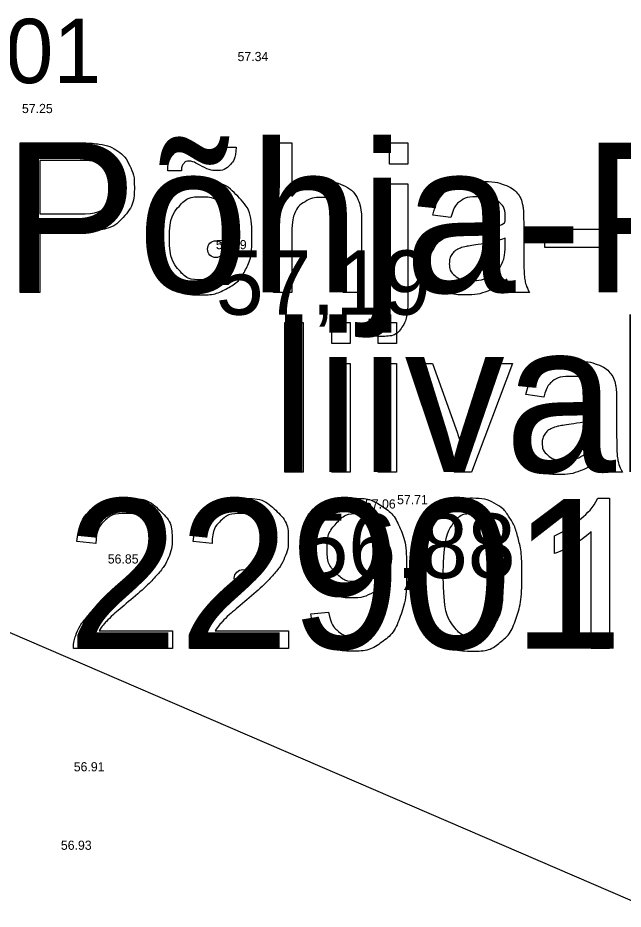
# Model space of a CAD drawing. Extents: x 700746 to 706058, y 6570320 to 6580460.
# Drawn here: x 702893.16 to 702916.23, y 6577416.46 to 6577450.4 of the extents above; entities that cross this region are included whole.
import ezdxf

# ---------------------------------------------------------------- set-up
doc = ezdxf.new("R2010")
doc.units = 0
for name, color, linetype in [('kataster', 7, 'Continuous'), ('Kataster tekst', 7, 'Continuous'), ('KORGUS-EH2000', 7, 'Continuous'), ('Lõige', 7, 'Continuous'), ('MOOTKORG-EH2000', 7, 'Continuous')]:
    doc.layers.add(name, color=color, linetype=linetype)

msp = doc.modelspace()

# ---------------------------------------------------------------- linework, layer by layer
at = {"layer": 'kataster'}
for points in [[(702893.251, 6577439.938), (702893.251, 6577445.638), (702895.402, 6577445.638)], [(702902.905, 6577439.938), (702902.905, 6577445.638), (702903.604, 6577445.638), (702903.604, 6577443.593)], [(702907.327, 6577444.826), (702907.327, 6577445.638), (702908.026, 6577445.638), (702908.026, 6577444.826), (702907.327, 6577444.826)], [(702900.98, 6577445.469), (702901.484, 6577445.469)], [(702895.465, 6577444.965), (702894.007, 6577444.965), (702894.007, 6577442.927)], [(702899.399, 6577444.57), (702898.882, 6577444.57)], [(702907.327, 6577439.73), (702907.327, 6577444.07), (702908.026, 6577444.07), (702908.026, 6577439.716)], [(702894.007, 6577442.927), (702895.481, 6577442.927)], [(702909.669, 6577442.797), (702908.983, 6577442.888)], [(702906.267, 6577442.555), (702906.267, 6577439.938), (702905.568, 6577439.938), (702905.568, 6577442.555)], [(702912.441, 6577442.602), (702912.441, 6577441.669)], [(702895.469, 6577442.254), (702894.007, 6577442.254), (702894.007, 6577439.938), (702893.251, 6577439.938)], [(702903.604, 6577442.197), (702903.604, 6577439.938), (702902.905, 6577439.938)], [(702913.249, 6577441.65), (702913.249, 6577442.354), (702915.404, 6577442.354), (702915.404, 6577441.65), (702913.249, 6577441.65)], [(702911.733, 6577441.754), (702911.737, 6577442.011)], [(702912.662, 6577439.938), (702911.932, 6577439.938)], [(702903.335, 6577433.098), (702903.335, 6577438.798), (702904.034, 6577438.798), (702904.034, 6577433.098), (702903.335, 6577433.098)], [(702905.125, 6577437.995), (702905.125, 6577438.798), (702905.824, 6577438.798), (702905.824, 6577437.995), (702905.125, 6577437.995)], [(702906.44, 6577438.339), (702906.569, 6577438.933)], [(702906.893, 6577437.995), (702906.893, 6577438.798), (702907.592, 6577438.798), (702907.592, 6577437.995), (702906.893, 6577437.995)], [(702905.125, 6577433.098), (702905.125, 6577437.23), (702905.824, 6577437.23), (702905.824, 6577433.098), (702905.125, 6577433.098)], [(702906.893, 6577433.098), (702906.893, 6577437.23), (702907.592, 6577437.23), (702907.592, 6577433.098), (702906.893, 6577433.098)], [(702909.795, 6577433.098), (702908.231, 6577437.23), (702908.97, 6577437.23), (702909.854, 6577434.756)], [(702910.379, 6577434.709), (702911.296, 6577437.23), (702912.015, 6577437.23), (702910.453, 6577433.098), (702909.795, 6577433.098)], [(702913.21, 6577435.957), (702912.523, 6577436.048)], [(702915.982, 6577435.762), (702915.982, 6577434.829)], [(702915.274, 6577434.914), (702915.278, 6577435.171)], [(702916.203, 6577433.098), (702915.473, 6577433.098)], [(702915.267, 6577432.1), (702915.718, 6577432.1), (702915.718, 6577426.378)], [(702913.619, 6577429.993), (702913.619, 6577430.67)], [(702915.718, 6577426.378), (702915.018, 6577426.378), (702915.018, 6577430.837)], [(702896.137, 6577430.38), (702895.416, 6577430.453)], [(702900.564, 6577430.38), (702899.843, 6577430.453)], [(702904.335, 6577427.699), (702905.008, 6577427.76)], [(702899.052, 6577427.052), (702899.052, 6577426.378), (702895.285, 6577426.378)], [(702896.258, 6577427.052), (702899.052, 6577427.052)], [(702903.479, 6577427.052), (702903.479, 6577426.378), (702899.713, 6577426.378)], [(702900.685, 6577427.052), (702903.479, 6577427.052)]]:
    msp.add_lwpolyline(points, dxfattribs=at)
for points, degree in [([(702895.402, 6577445.638), (702895.97, 6577445.638), (702896.27, 6577445.584), (702896.69, 6577445.514), (702896.974, 6577445.317), (702897.258, 6577445.121), (702897.431, 6577444.767), (702897.604, 6577444.413), (702897.604, 6577443.989), (702897.604, 6577443.262), (702897.141, 6577442.758), (702896.679, 6577442.254), (702895.469, 6577442.254)], 3), ([(702898.882, 6577444.57), (702898.878, 6577444.972), (702899.103, 6577445.212), (702899.325, 6577445.452), (702899.671, 6577445.452), (702899.913, 6577445.452), (702900.329, 6577445.245), (702900.559, 6577445.13), (702900.696, 6577445.13), (702900.82, 6577445.13), (702900.886, 6577445.198), (702900.953, 6577445.266), (702900.98, 6577445.469)], 3), ([(702901.484, 6577445.469), (702901.472, 6577445.026), (702901.26, 6577444.804), (702901.049, 6577444.583), (702900.722, 6577444.583), (702900.477, 6577444.583), (702900.076, 6577444.8), (702899.815, 6577444.939), (702899.695, 6577444.939), (702899.562, 6577444.939), (702899.48, 6577444.846), (702899.395, 6577444.752), (702899.399, 6577444.57)], 3), ([(702895.481, 6577442.927), (702896.212, 6577442.927), (702896.519, 6577443.2), (702896.827, 6577443.472), (702896.827, 6577443.966), (702896.827, 6577444.323), (702896.646, 6577444.578), (702896.465, 6577444.833), (702896.169, 6577444.914), (702895.979, 6577444.965), (702895.465, 6577444.965)], 3), ([(702898.217, 6577442.004), (702898.217, 6577443.151), (702898.854, 6577443.703), (702899.387, 6577444.161), (702900.152, 6577444.161), (702901.003, 6577444.161), (702901.543, 6577443.604), (702902.083, 6577443.046), (702902.083, 6577442.063), (702902.083, 6577441.266), (702901.844, 6577440.809), (702901.605, 6577440.352), (702901.149, 6577440.1), (702900.692, 6577439.847), (702900.152, 6577439.847), (702899.286, 6577439.847), (702898.751, 6577440.403), (702898.217, 6577440.959), (702898.217, 6577442.004)], 3), ([(702903.604, 6577443.593), (702904.094, 6577444.161), (702904.84, 6577444.161), (702905.299, 6577444.161), (702905.637, 6577443.98), (702905.976, 6577443.8), (702906.121, 6577443.481), (702906.267, 6577443.162), (702906.267, 6577442.555)], 3), ([(702908.983, 6577442.888), (702909.076, 6577443.328), (702909.289, 6577443.599), (702909.503, 6577443.869), (702909.907, 6577444.015), (702910.311, 6577444.161), (702910.844, 6577444.161), (702911.372, 6577444.161), (702911.702, 6577444.037), (702912.033, 6577443.912), (702912.188, 6577443.724), (702912.344, 6577443.535), (702912.406, 6577443.247), (702912.441, 6577443.068), (702912.441, 6577442.602)], 3), ([(702898.938, 6577442.004), (702898.938, 6577441.21), (702899.283, 6577440.816), (702899.628, 6577440.421), (702900.152, 6577440.421), (702900.672, 6577440.421), (702901.017, 6577440.817), (702901.362, 6577441.214), (702901.362, 6577442.027), (702901.362, 6577442.794), (702901.015, 6577443.189), (702900.668, 6577443.583), (702900.152, 6577443.583), (702899.628, 6577443.583), (702899.283, 6577443.191), (702898.938, 6577442.798), (702898.938, 6577442.004)], 3), ([(702905.568, 6577442.555), (702905.568, 6577443.079), (702905.34, 6577443.318), (702905.113, 6577443.557), (702904.697, 6577443.557), (702904.386, 6577443.557), (702904.111, 6577443.396), (702903.837, 6577443.235), (702903.721, 6577442.959), (702903.604, 6577442.683), (702903.604, 6577442.197)], 3), ([(702911.793, 6577440.447), (702911.403, 6577440.118), (702911.043, 6577439.983), (702910.684, 6577439.847), (702910.272, 6577439.847), (702909.592, 6577439.847), (702909.226, 6577440.179), (702908.861, 6577440.511), (702908.861, 6577441.028), (702908.861, 6577441.331), (702908.999, 6577441.581), (702909.137, 6577441.832), (702909.36, 6577441.983), (702909.584, 6577442.135), (702909.864, 6577442.213), (702910.07, 6577442.267), (702910.485, 6577442.317), (702911.333, 6577442.418), (702911.733, 6577442.558), (702911.737, 6577442.702), (702911.737, 6577442.741), (702911.737, 6577443.17), (702911.539, 6577443.346), (702911.271, 6577443.583), (702910.744, 6577443.583), (702910.251, 6577443.583), (702910.016, 6577443.41), (702909.782, 6577443.237), (702909.669, 6577442.797)], 3), ([(702911.737, 6577442.011), (702911.356, 6577441.855), (702910.593, 6577441.747), (702910.161, 6577441.684), (702909.982, 6577441.607), (702909.803, 6577441.529), (702909.705, 6577441.379), (702909.608, 6577441.23), (702909.608, 6577441.047), (702909.608, 6577440.768), (702909.82, 6577440.581), (702910.032, 6577440.395), (702910.439, 6577440.395), (702910.843, 6577440.395), (702911.158, 6577440.571), (702911.473, 6577440.748), (702911.62, 6577441.055), (702911.733, 6577441.292), (702911.733, 6577441.754)], 3), ([(702912.441, 6577441.669), (702912.441, 6577440.694), (702912.485, 6577440.435), (702912.53, 6577440.176), (702912.662, 6577439.938)], 3), ([(702911.932, 6577439.938), (702911.824, 6577440.156), (702911.793, 6577440.447)], 2), ([(702908.026, 6577439.716), (702908.026, 6577438.954), (702907.828, 6577438.655), (702907.576, 6577438.266), (702906.989, 6577438.266), (702906.705, 6577438.266), (702906.44, 6577438.339)], 3), ([(702906.569, 6577438.933), (702906.78, 6577438.878), (702906.901, 6577438.878), (702907.116, 6577438.878), (702907.222, 6577439.02), (702907.327, 6577439.162), (702907.327, 6577439.73)], 3), ([(702912.523, 6577436.048), (702912.617, 6577436.488), (702912.83, 6577436.759), (702913.044, 6577437.029), (702913.448, 6577437.175), (702913.852, 6577437.321), (702914.385, 6577437.321), (702914.913, 6577437.321), (702915.243, 6577437.197), (702915.574, 6577437.072), (702915.729, 6577436.884), (702915.884, 6577436.695), (702915.947, 6577436.407), (702915.982, 6577436.228), (702915.982, 6577435.762)], 3), ([(702915.334, 6577433.607), (702914.944, 6577433.278), (702914.584, 6577433.143), (702914.225, 6577433.007), (702913.813, 6577433.007), (702913.132, 6577433.007), (702912.767, 6577433.339), (702912.402, 6577433.671), (702912.402, 6577434.188), (702912.402, 6577434.491), (702912.54, 6577434.741), (702912.678, 6577434.992), (702912.901, 6577435.143), (702913.125, 6577435.295), (702913.404, 6577435.373), (702913.61, 6577435.427), (702914.026, 6577435.477), (702914.874, 6577435.578), (702915.274, 6577435.718), (702915.278, 6577435.862), (702915.278, 6577435.901), (702915.278, 6577436.33), (702915.08, 6577436.506), (702914.812, 6577436.743), (702914.284, 6577436.743), (702913.792, 6577436.743), (702913.557, 6577436.57), (702913.322, 6577436.397), (702913.21, 6577435.957)], 3), ([(702915.278, 6577435.171), (702914.896, 6577435.015), (702914.134, 6577434.907), (702913.702, 6577434.844), (702913.523, 6577434.767), (702913.344, 6577434.689), (702913.246, 6577434.539), (702913.149, 6577434.39), (702913.149, 6577434.207), (702913.149, 6577433.928), (702913.361, 6577433.741), (702913.572, 6577433.555), (702913.98, 6577433.555), (702914.384, 6577433.555), (702914.699, 6577433.731), (702915.014, 6577433.908), (702915.161, 6577434.215), (702915.274, 6577434.452), (702915.274, 6577434.914)], 3), ([(702909.854, 6577434.756), (702909.998, 6577434.355), (702910.119, 6577433.923), (702910.212, 6577434.25), (702910.379, 6577434.709)], 3), ([(702915.982, 6577434.829), (702915.982, 6577433.854), (702916.026, 6577433.595), (702916.071, 6577433.336), (702916.203, 6577433.098)], 3), ([(702915.473, 6577433.098), (702915.365, 6577433.316), (702915.334, 6577433.607)], 2), ([(702895.416, 6577430.453), (702895.49, 6577431.257), (702895.972, 6577431.679), (702896.454, 6577432.1), (702897.267, 6577432.1), (702898.087, 6577432.1), (702898.565, 6577431.645), (702899.043, 6577431.191), (702899.043, 6577430.519), (702899.043, 6577430.177), (702898.904, 6577429.846), (702898.764, 6577429.516), (702898.44, 6577429.151), (702898.115, 6577428.785), (702897.362, 6577428.148), (702896.733, 6577427.619), (702896.554, 6577427.431), (702896.375, 6577427.242), (702896.258, 6577427.052)], 3), ([(702899.843, 6577430.453), (702899.917, 6577431.257), (702900.399, 6577431.679), (702900.881, 6577432.1), (702901.694, 6577432.1), (702902.514, 6577432.1), (702902.992, 6577431.645), (702903.471, 6577431.191), (702903.471, 6577430.519), (702903.471, 6577430.177), (702903.331, 6577429.846), (702903.191, 6577429.516), (702902.867, 6577429.151), (702902.542, 6577428.785), (702901.789, 6577428.148), (702901.16, 6577427.619), (702900.981, 6577427.431), (702900.802, 6577427.242), (702900.685, 6577427.052)], 3), ([(702905.008, 6577427.76), (702905.094, 6577427.285), (702905.335, 6577427.07), (702905.575, 6577426.856), (702905.952, 6577426.856), (702906.274, 6577426.856), (702906.518, 6577427.004), (702906.762, 6577427.152), (702906.916, 6577427.399), (702907.071, 6577427.646), (702907.175, 6577428.066), (702907.28, 6577428.486), (702907.28, 6577428.922), (702907.28, 6577428.969), (702907.276, 6577429.062), (702907.067, 6577428.728), (702906.703, 6577428.52), (702906.34, 6577428.312), (702905.917, 6577428.312), (702905.21, 6577428.312), (702904.72, 6577428.824), (702904.231, 6577429.337), (702904.231, 6577430.177), (702904.231, 6577431.043), (702904.742, 6577431.572), (702905.253, 6577432.1), (702906.022, 6577432.1), (702906.577, 6577432.1), (702907.038, 6577431.801), (702907.498, 6577431.502), (702907.737, 6577430.948), (702907.976, 6577430.394), (702907.976, 6577429.345), (702907.976, 6577428.253), (702907.739, 6577427.606), (702907.502, 6577426.959), (702907.034, 6577426.621), (702906.565, 6577426.283), (702905.936, 6577426.283), (702905.268, 6577426.283), (702904.844, 6577426.654), (702904.421, 6577427.026), (702904.335, 6577427.699)], 3), ([(702908.658, 6577429.189), (702908.658, 6577430.2), (702908.866, 6577430.817), (702909.074, 6577431.434), (702909.484, 6577431.767), (702909.893, 6577432.1), (702910.515, 6577432.1), (702910.974, 6577432.1), (702911.321, 6577431.915), (702911.667, 6577431.731), (702911.892, 6577431.383), (702912.116, 6577431.035), (702912.244, 6577430.536), (702912.372, 6577430.037), (702912.372, 6577429.189), (702912.372, 6577428.187), (702912.167, 6577427.57), (702911.961, 6577426.953), (702911.551, 6577426.618), (702911.141, 6577426.283), (702910.515, 6577426.283), (702909.691, 6577426.283), (702909.221, 6577426.871), (702908.658, 6577427.584), (702908.658, 6577429.189)], 3), ([(702913.619, 6577430.67), (702914.206, 6577430.946), (702914.645, 6577431.338), (702915.084, 6577431.731), (702915.267, 6577432.1)], 3), ([(702895.285, 6577426.378), (702895.278, 6577426.631), (702895.367, 6577426.865), (702895.511, 6577427.25), (702895.828, 6577427.623), (702896.146, 6577427.996), (702896.743, 6577428.485), (702897.671, 6577429.248), (702897.997, 6577429.693), (702898.322, 6577430.138), (702898.322, 6577430.535), (702898.322, 6577430.951), (702898.025, 6577431.237), (702897.728, 6577431.522), (702897.251, 6577431.522), (702896.746, 6577431.522), (702896.444, 6577431.219), (702896.141, 6577430.916), (702896.137, 6577430.38)], 3), ([(702899.713, 6577426.378), (702899.705, 6577426.631), (702899.794, 6577426.865), (702899.938, 6577427.25), (702900.255, 6577427.623), (702900.573, 6577427.996), (702901.171, 6577428.485), (702902.098, 6577429.248), (702902.424, 6577429.693), (702902.749, 6577430.138), (702902.749, 6577430.535), (702902.749, 6577430.951), (702902.452, 6577431.237), (702902.156, 6577431.522), (702901.678, 6577431.522), (702901.173, 6577431.522), (702900.871, 6577431.219), (702900.568, 6577430.916), (702900.564, 6577430.38)], 3), ([(702907.198, 6577430.212), (702907.198, 6577430.814), (702906.879, 6577431.168), (702906.56, 6577431.522), (702906.108, 6577431.522), (702905.64, 6577431.522), (702905.296, 6577431.141), (702904.952, 6577430.76), (702904.952, 6577430.153), (702904.952, 6577429.609), (702905.279, 6577429.269), (702905.605, 6577428.928), (702906.089, 6577428.928), (702906.574, 6577428.928), (702906.886, 6577429.269), (702907.198, 6577429.609), (702907.198, 6577430.212)], 3), ([(702909.379, 6577429.189), (702909.379, 6577427.783), (702909.707, 6577427.32), (702910.034, 6577426.856), (702910.515, 6577426.856), (702910.996, 6577426.856), (702911.324, 6577427.322), (702911.651, 6577427.787), (702911.651, 6577429.189), (702911.651, 6577430.597), (702911.324, 6577431.059), (702910.997, 6577431.522), (702910.507, 6577431.522), (702910.027, 6577431.522), (702909.739, 6577431.114), (702909.379, 6577430.593), (702909.379, 6577429.189)], 3), ([(702915.018, 6577430.837), (702914.766, 6577430.596), (702914.356, 6577430.355), (702913.946, 6577430.114), (702913.619, 6577429.993)], 3)]:
    msp.add_open_spline(points, degree=degree, dxfattribs=at)
at = {"layer": 'KORGUS-EH2000'}
for centre in [(702900.712, 6577441.586), (702901.734, 6577429.064)]:
    msp.add_circle(centre, 0.32, dxfattribs=at)
at = {"layer": 'Lõige'}
msp.add_lwpolyline([(702827.903, 6577444.245), (702862.38, 6577440.12), (702933.752, 6577409.378), (703016.385, 6577403.046), (703082.772, 6577387.952), (703210.312, 6577440.12), (703229.197, 6577449.305)], dxfattribs=at)

# ---------------------------------------------------------------- texts
at = {"layer": 'Kataster tekst'}
for s, p in [('Põhja-Pannjärve ', (702892.638, 6577439.938)), ('liivakarjäär', (702902.826, 6577433.098)), ('22901:001:0139', (702895.047, 6577426.378))]:
    msp.add_text(s, height=5.7, dxfattribs=at).set_placement(p)
at = {"layer": 'KORGUS-EH2000'}
for s, p in [('57,01', (702888.141, 6577447.91)), ('57,19', (702900.708, 6577439.09)), ('56,88', (702903.934, 6577429.064))]:
    msp.add_text(s, height=2.45, dxfattribs=at).set_placement(p)
at = {"layer": 'MOOTKORG-EH2000'}
for s, p in [('57.34', (702901.538, 6577448.748)), ('57.25', (702893.322, 6577446.769)), ('57.19', (702900.712, 6577441.586)), ('57.06', (702906.392, 6577431.711)), ('57.71', (702907.617, 6577431.876)), ('56.85', (702896.592, 6577429.617)), ('56.91', (702895.295, 6577421.703)), ('56.93', (702894.805, 6577418.716))]:
    msp.add_text(s, height=0.35, dxfattribs=at).set_placement(p)

doc.saveas('drawing.dxf')
